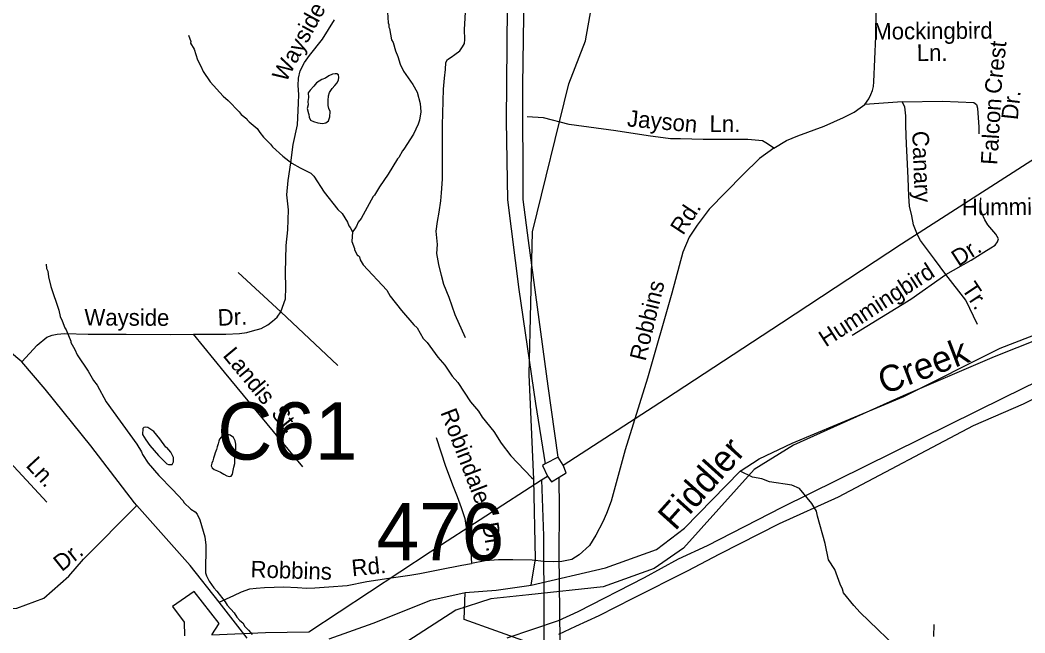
# Model space of a CAD drawing. Extents: x 1547597 to 1699558, y 810033 to 920809.
# Drawn here: x 1654941 to 1660705, y 846092 to 849606 of the extents above; entities that cross this region are included whole.
import ezdxf

# ---------------------------------------------------------------- set-up
doc = ezdxf.new("R2010")
doc.units = 0
for name, color, linetype in [('Exist Boundary Political City Limit New', 7, 'Continuous'), ('Exist Hydrographic Creek Single Shore', 7, 'Continuous'), ('Exist Hydrographic Misc Water Feature', 7, 'Continuous'), ('Exist Road Non-System Type 51', 7, 'Continuous'), ('Exist Road Non-System Type 51 Label', 7, 'Continuous'), ('Exist Road Primary Interstate Divided Center Attributed', 7, 'Continuous'), ('Exist Road Secondary Structure Culvert Number Label', 7, 'Continuous'), ('Exist Road Secondary Structure Standard Bridge Number Label', 7, 'Continuous'), ('Exist Road Secondary Type 51 Attributed', 7, 'Continuous'), ('Exist Utilities Electrical Transmission Line', 7, 'Continuous'), ('Map Preparation Boundary City Limit Buffer Line', 7, 'Continuous'), ('Old_Level_32', 7, 'Continuous')]:
    doc.layers.add(name, color=color, linetype=linetype)

msp = doc.modelspace()

# ---------------------------------------------------------------- linework, layer by layer
at = {"layer": 'Exist Boundary Political City Limit New'}
msp.add_line((1659152.1, 847028.8), (1658746.1, 846577.4), dxfattribs=at)
for points in [[(1661773.5, 849618.2), (1661763.1, 849597.4), (1661760.6, 849569.5), (1661766.1, 849538.4), (1661767.6, 849510.4), (1661759, 849475.5), (1661737.3, 849440.9), (1661687.3, 849340.9), (1661666.8, 849217.8), (1661738.6, 849084.3), (1661707.8, 848571.1), (1661457.5, 848120.3), (1661049, 847882.7), (1660529, 847674.5), (1660007.2, 847451.3), (1659378.1, 847168.5), (1659152.1, 847028.8)], [(1658746.1, 846577.4), (1658578.1, 846462.6), (1658285.1, 846357), (1657859.1, 846309.8), (1657642, 846288), (1657441.1, 846223.1), (1657164.1, 846044.9)]]:
    msp.add_lwpolyline(points, dxfattribs=at)
at = {"layer": 'Exist Hydrographic Creek Single Shore'}
for points in [[(1657872.4, 846365.8), (1658298.9, 846465.7), (1658591.9, 846571.3), (1658753, 846693.7), (1659071.9, 847019.1), (1659181.3, 847089.6), (1659370, 847180.2), (1660010.3, 847448.6), (1660562.7, 847725.4), (1661101.5, 847933), (1661999.7, 848439.3), (1662184.7, 848576.7), (1662411.4, 848906.5), (1662541.3, 849094.7), (1662628, 849227.5), (1662802, 849341.7), (1663425.3, 849453.3), (1663620.4, 849525.2), (1663835.4, 849821.1), (1664391, 850056.5), (1664596.5, 850065.3)], [(1656712.8, 846058.3), (1656966.9, 846148.5), (1657297.2, 846280.3), (1657493.6, 846324.2), (1657671.5, 846338.1), (1657872.4, 846365.8)]]:
    msp.add_lwpolyline(points, dxfattribs=at)
at = {"layer": 'Exist Hydrographic Misc Water Feature'}
for points in [[(1657872.4, 846365.8), (1657898.3, 846516.6), (1657888.6, 846971.6), (1657861.3, 847574.3), (1657879.3, 848391.3), (1658089.3, 849240.5), (1658184.2, 849488.1), (1658219.3, 849681), (1658228.3, 850412.9), (1658390.3, 850678.7), (1658814.2, 851257.7), (1659016.3, 851447.2), (1659360.3, 851650.4)], [(1657045.5, 849681.5), (1657052.8, 849589.5), (1657056.7, 849581.5), (1657056.6, 849565.5), (1657060.6, 849557.5), (1657072.1, 849493.5), (1657080, 849477.4), (1657093.7, 849429.3), (1657107.4, 849397.2), (1657121.1, 849353.2), (1657140.8, 849313), (1657194.2, 849236.6), (1657217.8, 849192.5), (1657235.3, 849128.4), (1657239, 849080.4), (1657232.7, 849032.5), (1657224.6, 849008.6), (1657198.2, 848952.8), (1657141.6, 848865.3), (1657133.5, 848857.4), (1657113.3, 848817.6), (1657105.2, 848809.7), (1657052.7, 848722.2), (1657002.3, 848650.6), (1656974, 848602.9), (1656965.9, 848595), (1656897.1, 848467.6), (1656880.9, 848447.7), (1656870.8, 848423.9), (1656860.7, 848410), (1656846.9, 848391.7)], [(1655907.5, 849518.8), (1655919.2, 849482.7), (1655919.1, 849474.8), (1655938.9, 849438.6), (1655958.5, 849378.5), (1655978.2, 849342.4), (1655990, 849312.3), (1656031.5, 849252), (1656104.8, 849169.5), (1656134.6, 849145.3), (1656198.1, 849080.8), (1656207.9, 849064.7), (1656241.8, 849040.5), (1656243.7, 849034.5), (1656255.6, 849022.4), (1656301.3, 848984.1), (1656315.2, 848962), (1656336.9, 848935.8), (1656376.6, 848895.5), (1656388.5, 848879.4), (1656448, 848825), (1656499.7, 848786.6), (1656547.5, 848758.2), (1656609.2, 848727.7), (1656625.1, 848711.6), (1656684.4, 848619.2), (1656763.6, 848520.6), (1656787.4, 848496.5), (1656819, 848448.3), (1656826.9, 848426.2), (1656834.8, 848416.2), (1656846.9, 848391.7)], [(1656748.4, 849298), (1656733.4, 849295.7), (1656712.6, 849286.8), (1656692.6, 849273), (1656670.7, 849266.4), (1656640.9, 849246.5), (1656626.5, 849227.6), (1656605.4, 849205.2), (1656594, 849188.7), (1656595.4, 849162.4), (1656590.6, 849138.9), (1656593.2, 849119.9), (1656587.6, 849098.4), (1656594.4, 849069.7), (1656597.3, 849064.2), (1656599.5, 849049.3), (1656606.8, 849032.2), (1656624.5, 849024.9), (1656648.8, 849016.3), (1656676.2, 849013.1), (1656695.3, 849017.4), (1656710.8, 849028.8), (1656717.6, 849051.9), (1656719.3, 849082.5), (1656712, 849099.6), (1656708.9, 849116.2), (1656707.2, 849144.4), (1656709.1, 849171.3), (1656716, 849190.3), (1656731.7, 849213.3), (1656746.7, 849230.9), (1656759.4, 849247.3), (1656767.5, 849263.3), (1656770.1, 849276.6), (1656767.4, 849291.5), (1656757.5, 849298.3), (1656748.4, 849298)], [(1656846.9, 848391.7), (1656844.2, 848336.1), (1656859.9, 848296.1), (1656859.9, 848288.1), (1656875.6, 848256), (1656879.6, 848255.9), (1656887.6, 848247.9), (1656891.5, 848231.8), (1656909.2, 848203.7), (1657044, 848056.8), (1657063.8, 848022.6), (1657129.1, 847940.1), (1657198.5, 847859.7), (1657218.3, 847841.5), (1657253.9, 847781.2), (1657275.7, 847757.1), (1657337.1, 847672.7), (1657376.7, 847628.4), (1657420.2, 847564.1), (1657451.9, 847527.8), (1657525.1, 847417.3), (1657570.6, 847363), (1657592.3, 847328.9), (1657657.8, 847246.4), (1657701.2, 847180.1), (1657756.6, 847107.7), (1657873.7, 846982.9), (1657888.6, 846971.6)], [(1655091.1, 848206.4), (1655092.9, 848182.4), (1655098.8, 848166.4), (1655102.6, 848134.3), (1655116.1, 848078.3), (1655163.1, 847942), (1655170.9, 847905.9), (1655182.7, 847881.9), (1655196.4, 847841.8), (1655204.3, 847829.7), (1655231.8, 847765.6), (1655231.8, 847757.6), (1655255.5, 847717.4), (1655267.3, 847687.4), (1655330.5, 847592.9), (1655362.1, 847538.7), (1655381.9, 847512.6), (1655435.2, 847418.2), (1655611.2, 847174.9), (1655637, 847130.7), (1655642.8, 847114.8), (1655674.5, 847066.5), (1655735.9, 846994.1), (1655815.3, 846915.5), (1655876.7, 846849.1), (1655880.7, 846841), (1655920.3, 846802.7), (1655944.2, 846786.6), (1655956.1, 846772.5), (1655971.8, 846740.4), (1656001.1, 846644.2), (1656006.8, 846596.2), (1656003.7, 846436.3), (1656009.5, 846420.3), (1656025.3, 846388.2), (1656051.1, 846350), (1656068.9, 846331.9), (1656116.4, 846271.5), (1656128.3, 846251.4), (1656167.9, 846207.2), (1656183.7, 846183.1), (1656201.6, 846163), (1656217.5, 846150.8), (1656229.3, 846128.7), (1656251.1, 846108.6), (1656272.9, 846082.4)], [(1655812.7, 847058.4), (1655820.4, 847073.3), (1655820.5, 847097.3), (1655804.8, 847129.4), (1655783, 847155.6), (1655777, 847157.6), (1655741.8, 847204.7), (1655707.7, 847248.1), (1655673.9, 847270.4), (1655657.9, 847272.5), (1655649.9, 847270.5), (1655643.8, 847264.6), (1655643.6, 847230.7), (1655661.4, 847198.5), (1655685.2, 847166.4), (1655734.7, 847110), (1655782.3, 847061.6), (1655792.3, 847057.6), (1655812.7, 847058.4)], [(1656128.9, 847232.3), (1656118.1, 847230.2), (1656101.3, 847221.9), (1656094.9, 847213.8), (1656084.5, 847203.2), (1656081.2, 847191.1), (1656076.6, 847176.8), (1656070.5, 847159.4), (1656066.8, 847143.3), (1656060.2, 847124), (1656055.6, 847110.6), (1656049.5, 847094.6), (1656046.1, 847079.7), (1656041, 847065.4), (1656037.7, 847049.8), (1656042, 847038.5), (1656054.6, 847030.2), (1656072.9, 847022.4), (1656090.7, 847014.1), (1656110.3, 847002.6), (1656126.4, 846993.4), (1656139.9, 846990.1), (1656152, 846991.3), (1656158.8, 847002.8), (1656163.6, 847024.3), (1656166.1, 847042.3), (1656173.1, 847064.2), (1656173.4, 847121.2), (1656178.1, 847146.7), (1656178.5, 847175.5), (1656174.2, 847194.4), (1656164.6, 847212.5), (1656146.3, 847226.7), (1656128.9, 847232.3)], [(1660014.2, 845964.8), (1659760.6, 846209.8), (1659722.8, 846248.8), (1659665, 846321.9), (1659658.7, 846343.3), (1659646.1, 846372.2), (1659614.7, 846456.6), (1659578.8, 846512.3), (1659558.7, 846605.5), (1659515.9, 846762.2), (1659509.6, 846789.9), (1659481.9, 846835.3), (1659411.5, 846920.9), (1659367.5, 846939.8), (1659240.4, 846958.6), (1659195.1, 846976.3), (1659142.3, 846986.3), (1659071.9, 847019.1)], [(1658557.4, 844781), (1658513.9, 844845.2), (1658486.3, 844893.4), (1658455.2, 845021.6), (1658455.3, 845037.6), (1658439.7, 845093.7), (1658436, 845125.7), (1658420.4, 845181.8), (1658263.6, 845614.7), (1658239.9, 845654.9), (1658240, 845662.9), (1658232, 845670.9), (1658196.5, 845735.2), (1658117.4, 845849.7), (1658093.6, 845877.9), (1657938.7, 846003.1), (1657930.7, 846003.1), (1657922.7, 846009.2), (1657851, 846039.7), (1657488.2, 846169.8), (1657493.6, 846324.2)]]:
    msp.add_lwpolyline(points, dxfattribs=at)
at = {"layer": 'Exist Road Non-System Type 51'}
for p, q in [((1660000.2, 849138.3), (1659785.9, 849122.4)), ((1656190.8, 848159.1), (1656435.9, 847932.7)), ((1656435.9, 847932.7), (1656763.3, 847626)), ((1660181.7, 846070.9), (1660184.1, 846140.9))]:
    msp.add_line(p, q, dxfattribs=at)
for points in [[(1659785.9, 849122.4), (1659809.9, 849154.1), (1659822.1, 849180.1), (1659830.1, 849201.9), (1659836.4, 849225), (1659838.5, 849252), (1659850.4, 849511.3), (1659852.5, 849632.5), (1659847.4, 850091.6)], [(1657496.2, 847783.5), (1657437.4, 847915.9), (1657401.7, 848015.9), (1657372.3, 848089.5), (1657357.6, 848142), (1657342.8, 848205.1), (1657332.3, 848268.1), (1657334.4, 848318.5), (1657328.1, 848395.5), (1657334.4, 848452.2), (1657344.9, 848504.7), (1657353.4, 848569.9), (1657357.6, 848616.1), (1657363.9, 848693.9), (1657363.9, 848805.3), (1657363.9, 849003.3), (1657370.2, 849209.2), (1657374.4, 849272.3), (1657380.7, 849322.7), (1657382.8, 849362.6), (1657393.3, 849379.4), (1657414.3, 849394.2), (1657435.3, 849408.9), (1657462.6, 849429.9), (1657479.4, 849453), (1657489.9, 849471.9), (1657492, 849495), (1657489.9, 849551.8), (1657498.3, 849684.2)], [(1656435.9, 847932.7), (1656462.5, 848007.2), (1656465.1, 848073.8), (1656462.5, 848159), (1656467.8, 848313.4), (1656475.8, 848403.9), (1656481.1, 848518.4), (1656470.5, 848603.6), (1656478.4, 848686.1), (1656494.4, 848787.3), (1656507.7, 848893.7), (1656531.6, 849005.6), (1656537, 849130.7), (1656539.6, 849178.6), (1656536.7, 849230.8), (1656537, 849272.8), (1656547.6, 849315.4), (1656571.6, 849363.4), (1656600.8, 849403.3), (1656675.3, 849496.5), (1656744.5, 849608.3)], [(1659265, 848871.1), (1659337, 848915.8), (1659403.3, 848941.8), (1659553.2, 848997.6), (1659663.5, 849047), (1659725.5, 849078.6), (1659759.6, 849102.5), (1659785.9, 849122.4)], [(1660000.2, 849138.3), (1660232.7, 849140.9), (1660412.3, 849133), (1660428.1, 849122.4), (1660433.4, 849101.3), (1660441.3, 848992.9), (1660441.3, 848953.2)], [(1660250.8, 848147.2), (1660186.7, 848235.3), (1660106, 848341.9), (1660088, 848374.2), (1660077.3, 848403.5), (1660066.6, 848432.9), (1660056, 848483.7), (1660042.6, 848539.7), (1660040, 848595.8), (1660034.6, 848699.9), (1660029.3, 848820.1), (1660026.6, 848894.9), (1660021.3, 848999), (1660021.3, 849057.8), (1660015.9, 849109.6), (1660000.2, 849138.3)], [(1659265, 848871.1), (1659228.9, 848897.1), (1659200.1, 848912.9), (1659115.1, 848921.6), (1658860, 848921.6), (1658728.8, 848924.5), (1658671.2, 848924.5), (1658544.4, 848941.8), (1658358.4, 848972.1), (1658089.7, 849006.6), (1657944.1, 849045.5), (1657850.5, 849051.3)], [(1659265, 848871.1), (1659182.6, 848812.1), (1659087.5, 848718.3), (1658892.9, 848522.1), (1658825.2, 848429.8), (1658779.1, 848360.6), (1658743.4, 848276.4), (1658680, 848039.8), (1658540.3, 847553.1), (1658412.3, 847143), (1658331.7, 846846.8), (1658304.3, 846776.1), (1658284.1, 846729.9), (1658243.8, 846652), (1658207.7, 846594.3), (1658148.7, 846539.5), (1658105.4, 846513.5), (1658047.8, 846502), (1658003.1, 846500.6), (1657945.4, 846502), (1657879.2, 846509.2), (1657768.2, 846512.1), (1657684.6, 846512.1), (1657609.6, 846506.3), (1657530, 846490.9)], [(1660250.8, 848147.2), (1660397.6, 848230), (1660469.6, 848275.4), (1660509.6, 848299.4), (1660533.7, 848315.4), (1660547, 848334.1), (1660552.8, 848352.2), (1660538.9, 848378.3), (1660493.2, 848432.4), (1660475.4, 848460.6), (1660457.7, 848498.6), (1660449.8, 848522.6), (1660447.9, 848534.6), (1660450, 848562.6), (1660452.1, 848586.6)], [(1659714.4, 847800.1), (1660050.6, 848005.7), (1660250.8, 848147.2)], [(1660434, 847860.9), (1660365.5, 848000.3), (1660250.8, 848147.2)], [(1655934.9, 847804.5), (1656120.8, 847805.5), (1656198.7, 847809.1), (1656240.6, 847814.9), (1656274.7, 847824.6), (1656324.1, 847836.9), (1656361.4, 847858.2), (1656388, 847879.5), (1656414.6, 847903.4), (1656435.9, 847932.7)], [(1654950.7, 847647), (1655038, 847741.9), (1655093.3, 847787.3), (1655125.3, 847799.1), (1655153.5, 847804.9), (1655195.4, 847808.7), (1655331.2, 847805.9), (1655549.1, 847804.7), (1655801, 847803.4), (1655934.9, 847804.5)], [(1656562, 847045.1), (1656395.2, 847248), (1656113.4, 847587.5), (1655934.9, 847804.5)], [(1654539.6, 847434.6), (1654694.6, 847269.8), (1654929, 847020.5), (1655093.9, 846841.6)], [(1657328.3, 847212.3), (1657381.9, 847047.8), (1657425.1, 846931.7), (1657447.9, 846874), (1657470.9, 846811.2), (1657491.1, 846747.7), (1657496.9, 846707.3), (1657508.4, 846659.7), (1657524.2, 846591.9), (1657530, 846490.9)], [(1654258.5, 846186.4), (1654921.1, 846234.4), (1655077.2, 846292.1), (1655220, 846417.3), (1655305.2, 846514.5), (1655611.2, 846822.6)], [(1656082.5, 846268.7), (1656166.2, 846307.8), (1656210.1, 846328.7), (1656258.4, 846345.1), (1656294.3, 846349), (1656342.2, 846352.6), (1656454.3, 846355.9), (1656532.3, 846353.6), (1656584.3, 846349.3), (1656632.3, 846350.9), (1656712.3, 846356.5), (1656816.3, 846363.8), (1656930.5, 846387.2), (1657055.9, 846406), (1657176.6, 846424.2), (1657234, 846433.8), (1657348.5, 846456.5), (1657475.2, 846480.9), (1657530, 846490.9)]]:
    msp.add_lwpolyline(points, dxfattribs=at)
at = {"layer": 'Exist Road Primary Interstate Divided Center Attributed'}
for points in [[(1665207.4, 848230.1), (1664587.6, 848228.6), (1664189.8, 848239.2), (1663422.7, 848245.3), (1663224.7, 848237.7), (1662828.5, 848201.1), (1662460.7, 848143.2), (1662103.9, 848062.4), (1661786.3, 847972.4), (1661403.9, 847827), (1661067.2, 847676.7), (1660584.4, 847440.6), (1659310.5, 846812), (1658881.3, 846590.9), (1658716.3, 846514.7), (1658521.4, 846407.9), (1658140.9, 846212.7), (1658027.8, 846160.9), (1657733.8, 846061.8)], [(1658030.9, 846084.7), (1658128.4, 846130.4), (1658263.5, 846192.9), (1658456.9, 846292), (1658769.7, 846449.1), (1658955.2, 846545.2), (1659296.3, 846719), (1659635.3, 846872.6), (1660410.8, 847281.7), (1660696.6, 847405.7), (1660985.7, 847551.8)]]:
    msp.add_lwpolyline(points, dxfattribs=at)
at = {"layer": 'Exist Road Secondary Type 51 Attributed'}
msp.add_lwpolyline([(1656243.9, 846062.4), (1656082.5, 846268.7), (1655915.4, 846478.3), (1655611.2, 846822.6), (1655597.3, 846837.5), (1655347.1, 847165.4), (1655085.3, 847489.8), (1654950.7, 847647), (1654879.6, 847706.1)], dxfattribs=at)
at = {"layer": 'Exist Utilities Electrical Transmission Line'}
for p, q in [((1658026.7, 847100.4), (1657952.2, 847061.3)), ((1658056.2, 847054), (1658026.7, 847100.4)), ((1657931.2, 846969.5), (1657965.4, 846991.2))]:
    msp.add_line(p, q, dxfattribs=at)
for points in [[(1658056.2, 847054), (1658642.6, 847434.5), (1659307.8, 847869.8), (1659997.1, 848323.1), (1660793.1, 848832.8), (1661317.2, 849168.1), (1662048.9, 849658.7), (1662732.4, 850115.9), (1663434, 850590.9), (1663897.7, 850898.8), (1664365.3, 851202.9), (1664738.3, 851460.1), (1664875.4, 851550.3), (1665348, 851760.2), (1665856.4, 851987.6), (1666371.1, 852215.1), (1666960, 852471.5), (1667669.1, 852779.9), (1672104.2, 854678.6), (1675930.7, 856261.4), (1682296.2, 858958.5), (1686555.2, 862371.2)], [(1658026.7, 847100.4), (1657969.9, 847507.2), (1657856.6, 848342.7), (1657825.8, 848577.1), (1657824.1, 849233.3), (1657837.8, 850157.1), (1657862.2, 851130.9), (1657885.2, 851986.7), (1657901.6, 852644.7), (1657920.9, 853524.6), (1657933.1, 854010.4), (1657939.6, 854210.4), (1657697.4, 854797.6), (1657356, 855614), (1657014.3, 856406.6)], [(1657040.2, 856084.3), (1657331.3, 855404.4), (1657573.8, 854831.2), (1657767.8, 854372.6), (1657823.8, 854213.9), (1657815.2, 853861.9), (1657802, 853290.1), (1657791.9, 852654.2), (1657781.5, 852152.1), (1657773.7, 851708.2), (1657759.6, 851062.4), (1657749.5, 850584.3), (1657736.6, 849900.4), (1657729.5, 849028.5), (1657737.7, 848576.3), (1657801.1, 848061.3), (1657896.7, 847408), (1657952.2, 847061.3)], [(1657952.2, 847061.3), (1657938, 847051.4), (1657965.4, 846991.2)], [(1658033.2, 846986.2), (1658073.5, 847009.6), (1658056.2, 847054)], [(1657931.2, 846969.5), (1657943.1, 846649.3), (1657947.5, 845743.1), (1657932.9, 844915.4), (1657885.9, 843905.8), (1657821.5, 842873.5), (1657779.3, 841976.9), (1657732.8, 841155.4), (1657669.9, 840134.1), (1657620.3, 839232.7), (1657563.4, 838215.3), (1657510.7, 837381.7), (1657486.7, 836898.1), (1657478.7, 836713.8), (1657150, 836636), (1656654.6, 836512.4), (1656127.3, 836385), (1655991, 836354.8)], [(1656041, 846082), (1656348.8, 846093.9), (1656596.8, 846098.7), (1657292.3, 846557.8), (1657931.2, 846969.5)], [(1656087.9, 836267.6), (1656589.2, 836397.3), (1657052.2, 836505.3), (1657359, 836581.3), (1657577.5, 836632.5), (1657601.2, 837110.5), (1657639.6, 837926.2), (1657685.4, 838851.7), (1657741.2, 839775.1), (1657796.9, 840692.5), (1657849.6, 841535.8), (1657910.7, 842551.3), (1657950.2, 843464.8), (1657997.9, 844374.3), (1658036.4, 845204), (1658041, 845876.1), (1658033.6, 846544.2), (1658034.8, 846800.3), (1658033.2, 846986.2)], [(1657965.4, 846991.2), (1657989, 846958.7), (1658033.2, 846986.2)], [(1656041, 846082), (1656081.7, 846145.4), (1655940.1, 846329.2), (1655815.1, 846242.9), (1655881.9, 846154.1), (1655882.9, 846076)]]:
    msp.add_lwpolyline(points, dxfattribs=at)
at = {"layer": 'Map Preparation Boundary City Limit Buffer Line'}
msp.add_line((1659152.1, 847028.8), (1658746.1, 846577.4), dxfattribs=at)
for points in [[(1661773.5, 849618.2), (1661763.1, 849597.4), (1661760.6, 849569.5), (1661766.1, 849538.4), (1661767.6, 849510.4), (1661759, 849475.5), (1661737.3, 849440.9), (1661687.3, 849340.9), (1661666.8, 849217.8), (1661738.6, 849084.3), (1661707.8, 848571.1), (1661457.5, 848120.3), (1661049, 847882.7), (1660529, 847674.5), (1660007.2, 847451.3), (1659378.1, 847168.5), (1659152.1, 847028.8)], [(1658746.1, 846577.4), (1658578.1, 846462.6), (1658285.1, 846357), (1657859.1, 846309.8), (1657642, 846288), (1657441.1, 846223.1), (1657164.1, 846044.9)]]:
    msp.add_lwpolyline(points, dxfattribs=at)

# ---------------------------------------------------------------- texts
at = {"layer": 'Exist Road Non-System Type 51 Label'}
for s, rotation, p in [('Wayside', 61.55559, (1656465.4, 849245.1)), ('Mockingbird', 0.46961, (1659835.4, 849494.3)), ('Ln.', 0.46961, (1660084.8, 849371.2)), ('Crest', 83.88897, (1660567.3, 849179)), ('Dr.', 83.88897, (1660663.4, 849030.9)), ('Falcon', 86.38218, (1660546.2, 848774)), ('Jayson', 354.78634, (1658420.1, 848997)), ('Ln.', 359.70342, (1658896, 848964.5)), ('Canary', 272.11943, (1660058.5, 848969.1)), ('Hummingbird', 0.55276, (1660343.9, 848485.8)), ('Rd.', 56.83193, (1658743.6, 848368.3)), ('Dr.', 32.99344, (1660323.2, 848190.8)), ('Hummingbird', 32.99344, (1659562.5, 847728.8)), ('Robbins', 76.25369, (1658528.3, 847647)), ('Tr.', 303.37774, (1660339, 848065.6)), ('Wayside', 359.70077, (1655309.4, 847855.2)), ('Dr.', 2.66154, (1656076.2, 847852.7)), ('Landis', 309.69948, (1656099.4, 847681.4)), ('St.', 309.41802, (1656375.9, 847349)), ('Robindale', 291.15743, (1657350.7, 847356.8)), ('Ln.', 312.66972, (1654969.2, 847049.5)), ('Dr.', 279.75581, (1657589.5, 846719.3)), ('Dr.', 38.48676, (1655179.4, 846440.5)), ('Rd.', 5.86575, (1656847, 846416.4)), ('Robbins', 358.24831, (1656261.7, 846411.1))]:
    msp.add_text(s, height=95, rotation=rotation, dxfattribs=at).set_placement(p)
at = {"layer": 'Exist Road Secondary Structure Culvert Number Label'}
msp.add_text('C61', height=328.08, dxfattribs=at).set_placement((1656071.5, 847086.1))
at = {"layer": 'Exist Road Secondary Structure Standard Bridge Number Label'}
msp.add_text('476', height=328.08, dxfattribs=at).set_placement((1656985.5, 846509.1))
at = {"layer": 'Old_Level_32'}
for s, rotation, p in [('Creek', 20.87916, (1659897.6, 847457.9)), ('Fiddler', 48.02573, (1658698.4, 846673.3))]:
    msp.add_text(s, height=150, rotation=rotation, dxfattribs=at).set_placement(p)

doc.saveas('drawing.dxf')
